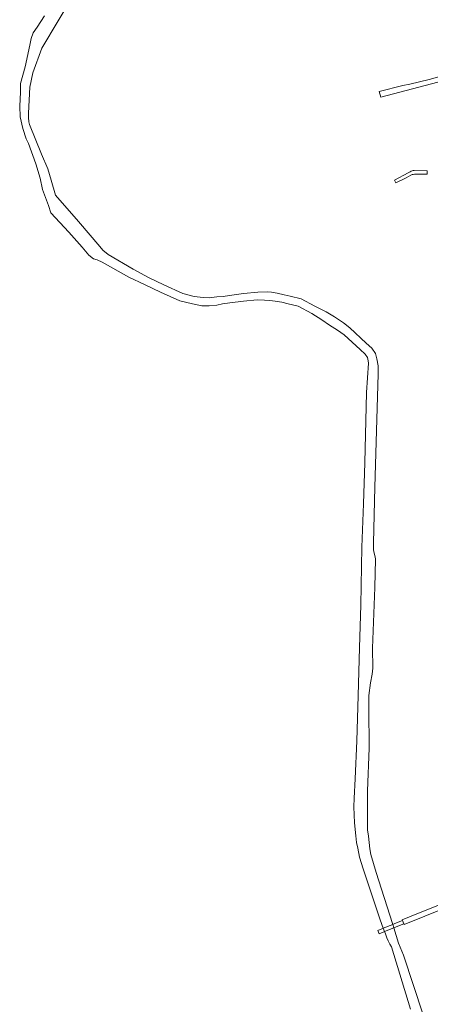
# Model space of a CAD drawing. Header units: metres. Extents: x 166325 to 190320, y 381923 to 404576.
# Tile 524 of 656: x 170836 to 171076, y 393138 to 393714. Entities that reach past the tile are written whole.
import ezdxf

# ---------------------------------------------------------------- set-up
doc = ezdxf.new("R2010")
doc.units = ezdxf.units.M
for name, color, linetype, lineweight in [('B-WE-OG-WATER_BEEK-GV', 8, 'Continuous', 18), ('B-WE-VH-VERHARDING_BETONSTRAATSTEEN-GV', 8, 'Continuous', 18), ('B-WE-VH-VERHARDING_HALFVERHARDING-GV', 8, 'Continuous', 18)]:
    doc.layers.add(name, color=color, linetype=linetype, lineweight=lineweight)

msp = doc.modelspace()

# ---------------------------------------------------------------- linework, layer by layer
at = {"layer": 'B-WE-OG-WATER_BEEK-GV', "flags": 128}
for points in [[(171071.577, 393132.054), (171060.078, 393166.945), (171057.25, 393174.1), (171054.459, 393183.024), (171053.84, 393185.002), (171053.675, 393185.529), (171044.241, 393215.338), (171041.043, 393225.935), (171040.431, 393229.108), (171039.636, 393236.553), (171039.015, 393240.28), (171039.064, 393250.041), (171039.129, 393263.172), (171040.155, 393287.952), (171039.853, 393311.464), (171039.825, 393318.9), (171040.808, 393326.286), (171041.75, 393331.291), (171042.12, 393334.754), (171042.087, 393346.516), (171043.296, 393382.036), (171043.736, 393398.596), (171043.59, 393399.839), (171042.963, 393402.114), (171042.594, 393403.928), (171042.621, 393408.048), (171043.443, 393440.71), (171045.236, 393506.744), (171045.291, 393511.623), (171044.645, 393515.589), (171043.82, 393518.714), (171041.713, 393521.821), (171038.245, 393524.888), (171028.851, 393533.734), (171024.983, 393536.709), (171019.729, 393540.166), (171015.014, 393543.039), (171008.277, 393546.496), (171000.238, 393550.716), (170993.906, 393552.243), (170990.423, 393553.026), (170986.246, 393553.969), (170983.013, 393554.552), (170980.363, 393554.777), (170975.019, 393554.687), (170966.576, 393553.834), (170958.378, 393552.755), (170954.831, 393552.082), (170950.968, 393551.947), (170946.612, 393551.274), (170943.064, 393551.454), (170937.801, 393552.096), (170931.153, 393553.814), (170920.063, 393558.861), (170911.133, 393563.17), (170902.137, 393567.992), (170887.562, 393576.7), (170884.471, 393579.164), (170882.595, 393581.293), (170870.243, 393595.909), (170856.763, 393611.319), (170854.24, 393620.193), (170852.272, 393626.736), (170848.656, 393635.34), (170841.598, 393652.573), (170841.229, 393654.292), (170840.971, 393656.732), (170841.028, 393659.258), (170841.833, 393674.521), (170843.557, 393682.943), (170848.854, 393697.357), (170867.894, 393729.518)], [(170850.41, 393716.179), (170845.966, 393709.461), (170843.685, 393706.191), (170842.565, 393702.868), (170841.698, 393699.112), (170839.09, 393686.407), (170836.308, 393676.583), (170836.346, 393671.513), (170835.84, 393663.423), (170836.093, 393657.102), (170837.763, 393650.209), (170839.605, 393644.178), (170841.05, 393641.469), (170845.208, 393629.635), (170847.738, 393621.255), (170849.077, 393614.553), (170852.582, 393605.234), (170853.991, 393600.972), (170864.545, 393589.632), (170872.326, 393580.927), (170876.257, 393576.32), (170878.9, 393574.016), (170881.141, 393573.559), (170884.044, 393572.166), (170899.567, 393563.454), (170908.839, 393559.021), (170918.183, 393554.596), (170929.392, 393549.512), (170936.882, 393547.784), (170942.356, 393546.591), (170946.548, 393546.534), (170950.997, 393547.095), (170954.261, 393547.855), (170958.602, 393548.353), (170966.659, 393549.386), (170974.676, 393550.109), (170978.807, 393550.007), (170981.994, 393549.799), (170985.201, 393549.438), (170989.019, 393548.805), (170992.693, 393547.854), (170998.57, 393546.377), (171006.573, 393542.16), (171012.463, 393538.487), (171016.82, 393535.264), (171021.541, 393532.349), (171025.466, 393529.76), (171034.729, 393521.036), (171037.766, 393518.35), (171039.005, 393516.523), (171039.539, 393514.502), (171039.616, 393513.145), (171038.444, 393495.956), (171037.592, 393454.899), (171036.7, 393430.932), (171035.832, 393405.492), (171035.222, 393371.676), (171034.337, 393346.84), (171033.609, 393318.705), (171032.825, 393292.249), (171031.97, 393270.029), (171031.376, 393258.721), (171031.18, 393253.677), (171031.495, 393244.44), (171032.211, 393236.824), (171032.733, 393232.898), (171033.482, 393229.535), (171034.489, 393224.392), (171036.468, 393217.453), (171046.528, 393187.691), (171048.325, 393182.786), (171049.041, 393180.83), (171049.523, 393179.516), (171049.736, 393178.931), (171050.459, 393177.1), (171051.256, 393175.3), (171052.125, 393173.533), (171053.065, 393171.803), (171064.196, 393135.459)]]:
    msp.add_lwpolyline(points, dxfattribs=at)
at = {"layer": 'B-WE-VH-VERHARDING_BETONSTRAATSTEEN-GV', "flags": 128}
msp.add_lwpolyline([(171111.204, 393690.205), (171109.466, 393688.855), (171107.474, 393688.084), (171075.207, 393679.011), (171063.765, 393676.257), (171059.806, 393675.489), (171045.921, 393672.011), (171046.794, 393668.674), (171116.363, 393686.854), (171123.913, 393689.133), (171121.386, 393699.125), (171120.745, 393698.502), (171113.995, 393691.949)], close=True, dxfattribs=at)
at = {"layer": 'B-WE-VH-VERHARDING_HALFVERHARDING-GV', "flags": 128}
for points in [[(171062.838, 393624.402), (171054.968, 393620.088), (171055.71, 393618.554), (171061.675, 393621.555), (171064.424, 393623.1)], [(171063.996, 393625.045), (171062.838, 393624.402)], [(171067.918, 393623.673), (171072.751, 393623.595), (171073.912, 393623.576), (171073.943, 393625.509), (171066.378, 393625.781)]]:
    msp.add_lwpolyline(points, dxfattribs=at)
at = {"layer": 'B-WE-VH-VERHARDING_HALFVERHARDING-GV'}
for points in [[(171066.378, 393625.781, 0.0860966), (171063.996, 393625.045)], [(171064.424, 393623.1, -0.0763902), (171067.256, 393623.667)], [(171067.256, 393623.667, -0.0180982), (171067.918, 393623.673)]]:
    msp.add_lwpolyline(points, format="xyb", dxfattribs=at)
at = {"layer": 'B-WE-VH-VERHARDING_HALFVERHARDING-GV', "flags": 128}
for points in [[(171133.04, 393214.129), (171137.646, 393215.982), (171145.228, 393219.033), (171154.165, 393222.629), (171153.795, 393223.207), (171152.822, 393224.726), (171152.547, 393225.156), (171151.006, 393224.537), (171143.482, 393221.513), (171137.291, 393219.025), (171134.8, 393218.024), (171131.1, 393216.537), (171129.84, 393216.03), (171128.579, 393215.523), (171064.708, 393189.853), (171059.33, 393187.692), (171059.501, 393187.277), (171060.28, 393185.381), (171060.466, 393184.929)], [(171060.28, 393185.381), (171059.501, 393187.277), (171055.151, 393185.529), (171053.84, 393185.002), (171048.325, 393182.786), (171047.468, 393182.442), (171045.127, 393181.501), (171045.857, 393179.541), (171048.172, 393180.478), (171049.041, 393180.83), (171054.459, 393183.024), (171055.764, 393183.552)]]:
    msp.add_lwpolyline(points, close=True, dxfattribs=at)

doc.saveas('drawing.dxf')
